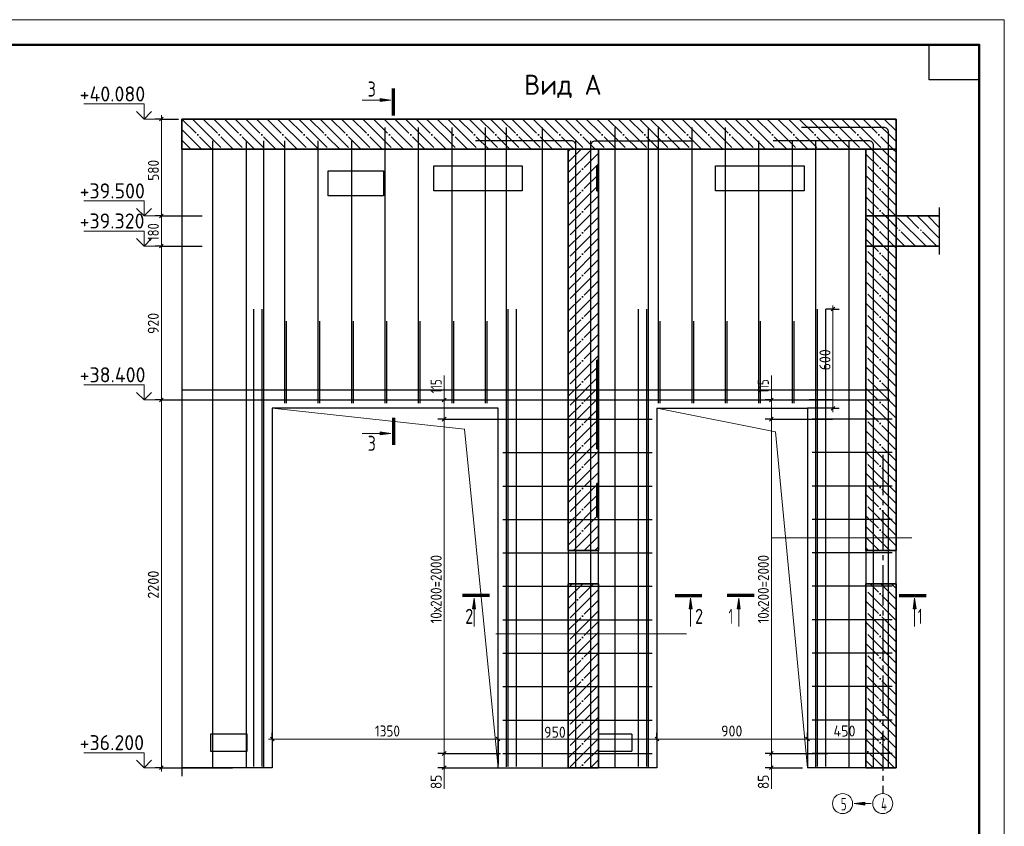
# Model space of a CAD drawing. Header units: millimetres. Extents: x -49773 to 2322955, y -3321 to 58485.
# Tile 511 of 580: x 1932637 to 1952262, y 40520 to 56601. Entities that reach past the tile are written whole.
import ezdxf

# ---------------------------------------------------------------- set-up
doc = ezdxf.new("R2010")
doc.units = ezdxf.units.MM
doc.linetypes.add('______11', pattern=[500, 400, -50, 0, -50])
doc.linetypes.add('______5', pattern=[1100, 800, -100, 100, -100])
for name, color, linetype, lineweight in [('Standard', 7, 'Continuous', 25), ('Арм.стержн. вертикальными 1', 22, 'Continuous', 35), ('Арм.стержн. вертикальными 3', 34, 'Continuous', 35), ('Арм.стержн. Доп. арматура', 180, 'Continuous', 35), ('Арм.стержн. Хомут', 240, 'Continuous', 35), ('Высотная отметки_ общее', 7, 'Continuous', 13), ('Размерная линия_ общее', 7, 'Continuous', 13), ('Стена_ общее', 7, 'Continuous', 35), ('Стена_ Сборный элемент', 7, 'Continuous', 35)]:
    doc.layers.add(name, color=color, linetype=linetype, lineweight=lineweight)
doc.layers.add('Осевая линия_ общее', color=7, linetype='______5', lineweight=13, true_color=0xa0a0a0)
doc.styles.add('ISOCPEUR', font='txt')

msp = doc.modelspace()

# ---------------------------------------------------------------- hatches: boundary and pattern name
at = {"layer": 'Standard', "linetype": 'Continuous', "lineweight": 13, "transparency": 33554687}
for points in [[(1939821.5, 55029), (1940031.5, 54999), (1939821.5, 54969)], [(1939821.5, 48382.9), (1940031.5, 48352.9), (1939821.5, 48322.9)], [(1941722.6, 44857.8), (1941692.6, 45067.8), (1941662.6, 44857.8)], [(1946037.8, 44857.8), (1946007.8, 45067.8), (1945977.8, 44857.8)], [(1946999.1, 44857.8), (1946969.1, 45067.8), (1946939.1, 44857.8)], [(1950504.4, 44857.8), (1950474.4, 45067.8), (1950444.4, 44857.8)]]:
    msp.add_hatch(color=7, dxfattribs=at).paths.add_polyline_path(points, flags=16)
at = {"layer": 'Осевая линия_ общее', "linetype": 'Continuous', "lineweight": 13, "transparency": 33554687}
msp.add_hatch(color=7, dxfattribs=at).paths.add_polyline_path([(1949481.9, 40942.2), (1949271.9, 40972.3), (1949481.9, 41002.2)])

# ---------------------------------------------------------------- linework, layer by layer
at = {"layer": 'Standard', "color": 7, "linetype": 'Continuous', "lineweight": 70, "transparency": 33554687}
for p, q in [((1940084.8, 54691.4), (1940084.8, 55227.4)), ((1940084.8, 48660.5), (1940084.8, 48124.5)), ((1942000.2, 45121.1), (1941464.2, 45121.1)), ((1945700.2, 45121.1), (1946236.2, 45121.1)), ((1947276.7, 45121.1), (1946740.7, 45121.1)), ((1950166.9, 45121.1), (1950702.9, 45121.1))]:
    msp.add_line(p, q, dxfattribs=at)
at = {"layer": 'Standard', "color": 7, "linetype": 'Continuous', "lineweight": 13, "transparency": 33554687}
for p, q in [((1940031.5, 54999), (1939466.2, 54999)), ((1939821.5, 54999), (1939806.5, 54999)), ((1939821.5, 54969), (1939821.5, 55029)), ((1939821.5, 55029), (1940031.5, 54999)), ((1940031.5, 54999), (1939821.5, 54969)), ((1940031.5, 54999), (1940031.5, 54999)), ((1940031.5, 54999), (1940031.5, 54999)), ((1940031.5, 54999), (1940031.5, 54999)), ((1940031.5, 48352.9), (1939466.2, 48352.9)), ((1939821.5, 48352.9), (1939806.5, 48352.9)), ((1939821.5, 48322.9), (1939821.5, 48382.9)), ((1939821.5, 48382.9), (1940031.5, 48352.9)), ((1940031.5, 48352.9), (1939821.5, 48322.9)), ((1940031.5, 48352.9), (1940031.5, 48352.9)), ((1940031.5, 48352.9), (1940031.5, 48352.9)), ((1940031.5, 48352.9), (1940031.5, 48352.9)), ((1941692.6, 45067.8), (1941662.6, 44857.8)), ((1941692.6, 45067.8), (1941692.6, 44502.5)), ((1941692.6, 45067.8), (1941692.6, 45067.8)), ((1941692.6, 45067.8), (1941692.6, 45067.8)), ((1941692.6, 45067.8), (1941692.6, 45067.8)), ((1941722.6, 44857.8), (1941692.6, 45067.8)), ((1946007.8, 45067.8), (1945977.8, 44857.8)), ((1946007.8, 45067.8), (1946007.8, 44502.5)), ((1946007.8, 45067.8), (1946007.8, 45067.8)), ((1946007.8, 45067.8), (1946007.8, 45067.8)), ((1946007.8, 45067.8), (1946007.8, 45067.8)), ((1946037.8, 44857.8), (1946007.8, 45067.8)), ((1946969.1, 45067.8), (1946939.1, 44857.8)), ((1946969.1, 45067.8), (1946969.1, 44502.5)), ((1946969.1, 45067.8), (1946969.1, 45067.8)), ((1946969.1, 45067.8), (1946969.1, 45067.8)), ((1946969.1, 45067.8), (1946969.1, 45067.8)), ((1946999.1, 44857.8), (1946969.1, 45067.8)), ((1950474.4, 45067.8), (1950444.4, 44857.8)), ((1950474.4, 45067.8), (1950474.4, 44502.5)), ((1950474.4, 45067.8), (1950474.4, 45067.8)), ((1950474.4, 45067.8), (1950474.4, 45067.8)), ((1950474.4, 45067.8), (1950474.4, 45067.8)), ((1950504.4, 44857.8), (1950474.4, 45067.8)), ((1941662.6, 44857.8), (1941722.6, 44857.8)), ((1941692.6, 44857.8), (1941692.6, 44842.8)), ((1945977.8, 44857.8), (1946037.8, 44857.8)), ((1946007.8, 44857.8), (1946007.8, 44842.8)), ((1946939.1, 44857.8), (1946999.1, 44857.8)), ((1946969.1, 44857.8), (1946969.1, 44842.8)), ((1950444.4, 44857.8), (1950504.4, 44857.8)), ((1950474.4, 44857.8), (1950474.4, 44842.8))]:
    msp.add_line(p, q, dxfattribs=at)
at = {"layer": 'Standard', "color": 253, "linetype": '______11', "lineweight": 35, "true_color": 0xababab, "transparency": 33554687}
for p, q in [((1935869.5, 54620.7), (1936469.5, 54020.7)), ((1936293.7, 54620.7), (1936893.7, 54020.7)), ((1936718, 54620.7), (1937318, 54020.7)), ((1937142.3, 54620.7), (1937742.3, 54020.7)), ((1937566.5, 54620.7), (1938166.5, 54020.7)), ((1937990.8, 54620.7), (1938590.8, 54020.7)), ((1938415.1, 54620.7), (1939015.1, 54020.7)), ((1938839.3, 54620.7), (1939439.3, 54020.7)), ((1939263.6, 54620.7), (1939863.6, 54020.7)), ((1939687.9, 54620.7), (1940287.9, 54020.7)), ((1940112.1, 54620.7), (1940712.1, 54020.7)), ((1940536.4, 54620.7), (1941136.4, 54020.7)), ((1940960.7, 54620.7), (1941560.7, 54020.7)), ((1941384.9, 54620.7), (1941984.9, 54020.7)), ((1941809.2, 54620.7), (1942409.2, 54020.7)), ((1942233.4, 54620.7), (1942833.5, 54020.7)), ((1942657.7, 54620.7), (1943257.7, 54020.7)), ((1943082, 54620.7), (1943682, 54020.7)), ((1943506.2, 54620.7), (1944106.2, 54020.7)), ((1943930.5, 54620.7), (1944530.5, 54020.7)), ((1944354.8, 54620.7), (1944954.8, 54020.7)), ((1944779, 54620.7), (1945379, 54020.7)), ((1945203.3, 54620.7), (1945803.3, 54020.7)), ((1945627.6, 54620.7), (1946227.6, 54020.7)), ((1946051.8, 54620.7), (1946651.8, 54020.7)), ((1946476.1, 54620.7), (1947076.1, 54020.7)), ((1946900.4, 54620.7), (1947500.4, 54020.7)), ((1947324.6, 54620.7), (1947924.6, 54020.7)), ((1947748.9, 54620.7), (1948348.9, 54020.7)), ((1948173.2, 54620.7), (1948773.2, 54020.7)), ((1948597.4, 54620.7), (1949197.4, 54020.7)), ((1949021.7, 54620.7), (1949621.7, 54020.7)), ((1949446, 54620.7), (1950046, 54020.7)), ((1949870.2, 54620.7), (1950105.2, 54385.7)), ((1935869.5, 54196.5), (1936045.2, 54020.7)), ((1943829.3, 54020.7), (1943571.9, 53763.4)), ((1950105.2, 53744.9), (1949829.4, 54020.7)), ((1944171.9, 53939.1), (1943571.9, 53339.1)), ((1950105.2, 53320.6), (1949505.2, 53920.6)), ((1944171.9, 53514.8), (1943571.9, 52914.8)), ((1950105.2, 52896.4), (1949505.2, 53496.4)), ((1944171.9, 53090.6), (1943571.9, 52490.6)), ((1950105.2, 52472.1), (1949505.2, 53072.1)), ((1944171.9, 52666.3), (1943571.9, 52066.3)), ((1950105.2, 52047.8), (1949505.2, 52647.8)), ((1944171.9, 52242), (1943571.9, 51642)), ((1950105.2, 51623.6), (1949505.2, 52223.6)), ((1944171.9, 51817.8), (1943571.9, 51217.8)), ((1950105.2, 51199.3), (1949505.2, 51799.3)), ((1944171.9, 51393.5), (1943571.9, 50793.5)), ((1950105.2, 50775.1), (1949505.2, 51375.1)), ((1944171.9, 50969.3), (1943571.9, 50369.3)), ((1950105.2, 50350.8), (1949505.2, 50950.8)), ((1944171.9, 50545), (1943571.9, 49945)), ((1950105.2, 49926.5), (1949505.2, 50526.5)), ((1944171.9, 50120.7), (1943571.9, 49520.7)), ((1950105.2, 49502.3), (1949505.2, 50102.3)), ((1944171.9, 49696.5), (1943571.9, 49096.5)), ((1950105.2, 49078), (1949505.2, 49678)), ((1944171.9, 49272.2), (1943571.9, 48672.2)), ((1950105.2, 48653.7), (1949505.2, 49253.7)), ((1944171.9, 48847.9), (1943571.9, 48247.9)), ((1950105.2, 48229.5), (1949505.2, 48829.5)), ((1944171.9, 48423.7), (1943571.9, 47823.7)), ((1950105.2, 47805.2), (1949505.2, 48405.2)), ((1944171.9, 47999.4), (1943571.9, 47399.4)), ((1950105.2, 47380.9), (1949505.2, 47980.9)), ((1944171.9, 47575.1), (1943571.9, 46975.1)), ((1950105.2, 46956.7), (1949505.2, 47556.7)), ((1944171.9, 47150.9), (1943571.9, 46550.9)), ((1950105.2, 46532.4), (1949505.2, 47132.4)), ((1944171.9, 46726.6), (1943571.9, 46126.6)), ((1950105.2, 46108.1), (1949505.2, 46708.1)), ((1944171.9, 46302.4), (1943890.3, 46020.7)), ((1949768.4, 46020.7), (1949505.2, 46283.9)), ((1944072.1, 45354.1), (1943571.9, 44853.8)), ((1943647.9, 45354.1), (1943571.9, 45278.1)), ((1950105.2, 44835.4), (1949586.5, 45354.1)), ((1950105.2, 45259.6), (1950010.8, 45354.1)), ((1944171.9, 45029.6), (1943571.9, 44429.6)), ((1950105.2, 44411.1), (1949505.2, 45011.1)), ((1944171.9, 44605.3), (1943571.9, 44005.3)), ((1950105.2, 43986.8), (1949505.2, 44586.8)), ((1944171.9, 44181), (1943571.9, 43581)), ((1950105.2, 43562.6), (1949505.2, 44162.6)), ((1944171.9, 43756.8), (1943571.9, 43156.8)), ((1950105.2, 43138.3), (1949505.2, 43738.3)), ((1944171.9, 43332.5), (1943571.9, 42732.5)), ((1950105.2, 42714), (1949505.2, 43314)), ((1944171.9, 42908.2), (1943571.9, 42308.2)), ((1950105.2, 42289.8), (1949505.2, 42889.8)), ((1944171.9, 42484), (1943571.9, 41884)), ((1950105.2, 41865.5), (1949505.2, 42465.5)), ((1944171.9, 42059.7), (1943799.6, 41687.4)), ((1949859.1, 41687.4), (1949505.2, 42041.2))]:
    msp.add_line(p, q, dxfattribs=at)
at = {"layer": 'Standard', "color": 7, "linetype": 'Continuous', "lineweight": 25, "transparency": 33554687}
for p, q in [((1935869.5, 54620.7), (1935869.5, 41520.7)), ((1950966.3, 52854.1), (1950966.3, 51920.7))]:
    msp.add_line(p, q, dxfattribs=at)
at = {"layer": 'Standard', "color": 7, "linetype": 'Continuous', "lineweight": 35, "transparency": 33554687}
for p, q in [((1950105.2, 54620.7), (1935869.5, 54620.7)), ((1935869.5, 54620.7), (1935869.5, 54020.7)), ((1950105.2, 54620.7), (1950105.2, 46020.7)), ((1943571.9, 54020.7), (1935869.5, 54020.7)), ((1943571.9, 54020.7), (1944171.9, 54020.7)), ((1943571.9, 46020.7), (1943571.9, 54020.7)), ((1944171.9, 54020.7), (1944171.9, 46020.7)), ((1944171.9, 54020.7), (1949505.2, 54020.7)), ((1949505.2, 54020.7), (1950105.2, 54020.7)), ((1949505.2, 46020.7), (1949505.2, 54020.7)), ((1944141.9, 53687.4), (1944175.2, 53687.4)), ((1944141.9, 53187.4), (1944141.9, 53687.4)), ((1944175.2, 53687.4), (1944175.2, 53187.4)), ((1944175.2, 53187.4), (1944141.9, 53187.4)), ((1949505.2, 52087.4), (1949505.2, 52687.4)), ((1949505.2, 52687.4), (1950966.3, 52687.4)), ((1950966.3, 52087.4), (1949505.2, 52087.4)), ((1944141.9, 49810.5), (1944175.2, 49810.5)), ((1944141.9, 48043.8), (1944141.9, 49810.5)), ((1944175.2, 49810.5), (1944175.2, 48043.8)), ((1944175.2, 48043.8), (1944141.9, 48043.8)), ((1944138.6, 47354.1), (1944171.9, 47354.1)), ((1944138.6, 46687.4), (1944138.6, 47354.1)), ((1944171.9, 47354.1), (1944171.9, 46687.4)), ((1944171.9, 46687.4), (1944138.6, 46687.4)), ((1944171.9, 46020.7), (1943571.9, 46020.7)), ((1950105.2, 46020.7), (1949505.2, 46020.7)), ((1943571.9, 45354.1), (1944171.9, 45354.1)), ((1943571.9, 41687.4), (1943571.9, 45354.1)), ((1944171.9, 45354.1), (1944171.9, 41687.4)), ((1949505.2, 41687.4), (1949505.2, 45354.1)), ((1949505.2, 45354.1), (1950105.2, 45354.1)), ((1950105.2, 45354.1), (1950105.2, 41687.4)), ((1944171.9, 41687.4), (1943571.9, 41687.4)), ((1950105.2, 41687.4), (1949505.2, 41687.4))]:
    msp.add_line(p, q, dxfattribs=at)
at = {"layer": 'Standard', "color": 253, "linetype": '______5', "lineweight": 35, "true_color": 0xababab, "transparency": 33554687}
for p, q in [((1936081.6, 54620.7), (1936681.6, 54020.7)), ((1936505.9, 54620.7), (1937105.9, 54020.7)), ((1936930.1, 54620.7), (1937530.1, 54020.7)), ((1937354.4, 54620.7), (1937954.4, 54020.7)), ((1937778.7, 54620.7), (1938378.7, 54020.7)), ((1938202.9, 54620.7), (1938802.9, 54020.7)), ((1938627.2, 54620.7), (1939227.2, 54020.7)), ((1939051.5, 54620.7), (1939651.5, 54020.7)), ((1939475.7, 54620.7), (1940075.7, 54020.7)), ((1939900, 54620.7), (1940500, 54020.7)), ((1940324.3, 54620.7), (1940924.3, 54020.7)), ((1940748.5, 54620.7), (1941348.5, 54020.7)), ((1941172.8, 54620.7), (1941772.8, 54020.7)), ((1941597, 54620.7), (1942197, 54020.7)), ((1942021.3, 54620.7), (1942621.3, 54020.7)), ((1942445.6, 54620.7), (1943045.6, 54020.7)), ((1942869.8, 54620.7), (1943469.8, 54020.7)), ((1943294.1, 54620.7), (1943894.1, 54020.7)), ((1943718.4, 54620.7), (1944318.4, 54020.7)), ((1944142.6, 54620.7), (1944742.6, 54020.7)), ((1944566.9, 54620.7), (1945166.9, 54020.7)), ((1944991.2, 54620.7), (1945591.2, 54020.7)), ((1945415.4, 54620.7), (1946015.4, 54020.7)), ((1945839.7, 54620.7), (1946439.7, 54020.7)), ((1946264, 54620.7), (1946864, 54020.7)), ((1946688.2, 54620.7), (1947288.2, 54020.7)), ((1947112.5, 54620.7), (1947712.5, 54020.7)), ((1947536.8, 54620.7), (1948136.8, 54020.7)), ((1947961, 54620.7), (1948561, 54020.7)), ((1948385.3, 54620.7), (1948985.3, 54020.7)), ((1948809.5, 54620.7), (1949409.5, 54020.7)), ((1949233.8, 54620.7), (1949833.8, 54020.7)), ((1949658.1, 54620.7), (1950105.2, 54173.6)), ((1950082.3, 54620.7), (1950105.2, 54597.8)), ((1935869.5, 54408.6), (1936257.3, 54020.7)), ((1944041.4, 54020.7), (1943571.9, 53551.2)), ((1943617.1, 54020.7), (1943571.9, 53975.5)), ((1950105.2, 53532.8), (1949617.3, 54020.7)), ((1950105.2, 53957), (1950041.5, 54020.7)), ((1944171.9, 53727), (1943571.9, 53127)), ((1950105.2, 53108.5), (1949505.2, 53708.5)), ((1944171.9, 53302.7), (1943571.9, 52702.7)), ((1950105.2, 52684.2), (1949505.2, 53284.2)), ((1944171.9, 52878.5), (1943571.9, 52278.5)), ((1950105.2, 52260), (1949505.2, 52860)), ((1944171.9, 52454.2), (1943571.9, 51854.2)), ((1950105.2, 51835.7), (1949505.2, 52435.7)), ((1944171.9, 52029.9), (1943571.9, 51429.9)), ((1950105.2, 51411.4), (1949505.2, 52011.4)), ((1944171.9, 51605.7), (1943571.9, 51005.7)), ((1950105.2, 50987.2), (1949505.2, 51587.2)), ((1944171.9, 51181.4), (1943571.9, 50581.4)), ((1950105.2, 50562.9), (1949505.2, 51162.9)), ((1944171.9, 50757.1), (1943571.9, 50157.1)), ((1950105.2, 50138.7), (1949505.2, 50738.6)), ((1944171.9, 50332.9), (1943571.9, 49732.9)), ((1950105.2, 49714.4), (1949505.2, 50314.4)), ((1944171.9, 49908.6), (1943571.9, 49308.6)), ((1950105.2, 49290.1), (1949505.2, 49890.1)), ((1944171.9, 49484.3), (1943571.9, 48884.3)), ((1950105.2, 48865.9), (1949505.2, 49465.9)), ((1944171.9, 49060.1), (1943571.9, 48460.1)), ((1950105.2, 48441.6), (1949505.2, 49041.6)), ((1944171.9, 48635.8), (1943571.9, 48035.8)), ((1950105.2, 48017.3), (1949505.2, 48617.3)), ((1944171.9, 48211.5), (1943571.9, 47611.5)), ((1950105.2, 47593.1), (1949505.2, 48193.1)), ((1944171.9, 47787.3), (1943571.9, 47187.3)), ((1950105.2, 47168.8), (1949505.2, 47768.8)), ((1944171.9, 47363), (1943571.9, 46763)), ((1950105.2, 46744.5), (1949505.2, 47344.5)), ((1944171.9, 46938.8), (1943571.9, 46338.7)), ((1950105.2, 46320.3), (1949505.2, 46920.3)), ((1944171.9, 46514.5), (1943678.2, 46020.7)), ((1949980.5, 46020.7), (1949505.2, 46496)), ((1944171.9, 46090.2), (1944102.4, 46020.7)), ((1949556.2, 46020.7), (1949505.2, 46071.7)), ((1943860, 45354.1), (1943571.9, 45066)), ((1950105.2, 45047.5), (1949798.6, 45354.1)), ((1944171.9, 45241.7), (1943571.9, 44641.7)), ((1950105.2, 44623.2), (1949505.2, 45223.2)), ((1944171.9, 44817.4), (1943571.9, 44217.4)), ((1950105.2, 44199), (1949505.2, 44799)), ((1944171.9, 44393.2), (1943571.9, 43793.2)), ((1950105.2, 43774.7), (1949505.2, 44374.7)), ((1944171.9, 43968.9), (1943571.9, 43368.9)), ((1950105.2, 43350.4), (1949505.2, 43950.4)), ((1944171.9, 43544.6), (1943571.9, 42944.6)), ((1950105.2, 42926.2), (1949505.2, 43526.2)), ((1944171.9, 43120.4), (1943571.9, 42520.4)), ((1950105.2, 42501.9), (1949505.2, 43101.9)), ((1944171.9, 42696.1), (1943571.9, 42096.1)), ((1950105.2, 42077.6), (1949505.2, 42677.6)), ((1944171.9, 42271.8), (1943587.5, 41687.4)), ((1950071.2, 41687.4), (1949505.2, 42253.4)), ((1944171.9, 41847.6), (1944011.7, 41687.4)), ((1949646.9, 41687.4), (1949505.2, 41829.1))]:
    msp.add_line(p, q, dxfattribs=at)
at = {"layer": 'Standard', "color": 253, "linetype": '______5', "lineweight": 13, "true_color": 0xababab, "transparency": 33554687}
for p, q in [((1944175.2, 53523.1), (1944141.9, 53556.4)), ((1950277.8, 52087.4), (1949677.8, 52687.4)), ((1950702.1, 52087.4), (1950102.1, 52687.4)), ((1950966.3, 52247.4), (1950526.3, 52687.4)), ((1950966.3, 52671.7), (1950950.6, 52687.4)), ((1949853.5, 52087.4), (1949505.2, 52435.7)), ((1944175.2, 49704.7), (1944141.9, 49738)), ((1944175.2, 49280.4), (1944141.9, 49313.8)), ((1944175.2, 48856.2), (1944141.9, 48889.5)), ((1944175.2, 48431.9), (1944141.9, 48465.2)), ((1944171.9, 47162.4), (1944138.6, 47195.8)), ((1944171.9, 46738.2), (1944138.6, 46771.5))]:
    msp.add_line(p, q, dxfattribs=at)
at = {"layer": 'Standard', "color": 253, "linetype": '______11', "lineweight": 13, "true_color": 0xababab, "transparency": 33554687}
for p, q in [((1944175.2, 53310.9), (1944141.9, 53344.3)), ((1950065.7, 52087.4), (1949505.2, 52647.8)), ((1950489.9, 52087.4), (1949889.9, 52687.4)), ((1950914.2, 52087.4), (1950314.2, 52687.4)), ((1950966.3, 52459.5), (1950738.5, 52687.4)), ((1949641.4, 52087.4), (1949505.2, 52223.6)), ((1944175.2, 49492.6), (1944141.9, 49525.9)), ((1944175.2, 49068.3), (1944141.9, 49101.6)), ((1944175.2, 48644), (1944141.9, 48677.4)), ((1944175.2, 48219.8), (1944141.9, 48253.1)), ((1944171.9, 46950.3), (1944138.6, 46983.6))]:
    msp.add_line(p, q, dxfattribs=at)
at = {"layer": 'Standard', "color": 52, "linetype": 'Continuous', "lineweight": 13, "transparency": 33554687}
for p, q in [((1950416.3, 46268.4), (1947616.3, 46268.4)), ((1945929.2, 44354.1), (1942129.2, 44354.1))]:
    msp.add_line(p, q, dxfattribs=at)
at = {"layer": 'Standard', "color": 7, "linetype": 'Continuous', "lineweight": 13, "transparency": 33554687}
msp.add_lwpolyline([(1910262.3, -2799.3), (1952262.3, -2799.3), (1952262.3, 56600.7), (1910262.3, 56600.7), (1910262.3, -2799.3)], close=True, dxfattribs=at)
at = {"layer": 'Standard', "color": 7, "linetype": 'Continuous', "lineweight": 50, "transparency": 33554687}
msp.add_lwpolyline([(1912262.3, 56100.7), (1951762.3, 56100.7), (1951762.3, -2299.3), (1912262.3, -2299.3), (1912262.3, 56100.7)], close=True, dxfattribs=at)
at = {"layer": 'Standard', "color": 7, "linetype": 'Continuous', "lineweight": 25, "transparency": 33554687}
msp.add_lwpolyline([(1951762.3, 56100.7), (1951762.3, 55400.7), (1950762.3, 55400.7), (1950762.3, 56100.7), (1951762.3, 56100.7)], close=True, dxfattribs=at)
at = {"layer": 'Standard', "color": 7, "linetype": 'Continuous', "lineweight": 13, "transparency": 33554687}
for points in [[(1942171.9, 41687.4), (1941503.5, 48440), (1937671.9, 48854.1)], [(1948338.6, 41687.4), (1947702.2, 48384.4), (1945338.6, 48854.1)]]:
    msp.add_lwpolyline(points, dxfattribs=at)
at = {"layer": 'Арм.стержн. вертикальными 1', "color": 4, "linetype": 'Continuous', "lineweight": 25, "transparency": 33554687}
for p, q in [((1939921.9, 48954.1), (1939921.9, 54454.1)), ((1940588.6, 48954.1), (1940588.6, 54454.1)), ((1941255.2, 48954.1), (1941255.2, 54454.1)), ((1941921.9, 48954.1), (1941921.9, 54454.1)), ((1942338.6, 41704.1), (1942338.6, 54454.1)), ((1943055.2, 41704.1), (1943055.2, 54454.1)), ((1944505.2, 41704.1), (1944505.2, 54454.1)), ((1945171.9, 41704.1), (1945171.9, 54454.1)), ((1945371.9, 48954.1), (1945371.9, 54454.1)), ((1946038.6, 48954.1), (1946038.6, 54454.1)), ((1946705.2, 48954.1), (1946705.2, 54454.1)), ((1936488.6, 41704.1), (1936488.6, 54187.4)), ((1936488.6, 41704.1), (1936488.6, 54187.4)), ((1937155.2, 41704.1), (1937155.2, 54187.4)), ((1937155.2, 41704.1), (1937155.2, 54187.4)), ((1937505.2, 41704.1), (1937505.2, 54187.4)), ((1937505.2, 41704.1), (1937505.2, 54187.4)), ((1937921.9, 48954.1), (1937921.9, 54187.4)), ((1937921.9, 48954.1), (1937921.9, 54187.4)), ((1938588.6, 48954.1), (1938588.6, 54187.4)), ((1938588.6, 48954.1), (1938588.6, 54187.4)), ((1939255.2, 48954.1), (1939255.2, 54187.4)), ((1939255.2, 48954.1), (1939255.2, 54187.4)), ((1939921.9, 48954.1), (1939921.9, 54187.4)), ((1940588.6, 48954.1), (1940588.6, 54187.4)), ((1941255.2, 48954.1), (1941255.2, 54187.4)), ((1941921.9, 48954.1), (1941921.9, 54187.4)), ((1942338.6, 41704.1), (1942338.6, 54187.4)), ((1943055.2, 41704.1), (1943055.2, 54187.4)), ((1943721.9, 41704.1), (1943721.9, 54187.4)), ((1943721.9, 41704.1), (1943721.9, 54187.4)), ((1944020.3, 41704.1), (1944020.3, 54187.4)), ((1944020.3, 41704.1), (1944020.3, 54187.4)), ((1944505.2, 41704.1), (1944505.2, 54187.4)), ((1945171.9, 41704.1), (1945171.9, 54187.4)), ((1945371.9, 48954.1), (1945371.9, 54187.4)), ((1946038.6, 48954.1), (1946038.6, 54187.4)), ((1946705.2, 48954.1), (1946705.2, 54187.4)), ((1947371.9, 48954.1), (1947371.9, 54187.4)), ((1947371.9, 48954.1), (1947371.9, 54187.4)), ((1948038.6, 48954.1), (1948038.6, 54187.4)), ((1948038.6, 48954.1), (1948038.6, 54187.4)), ((1948505.2, 41704.1), (1948505.2, 54187.4)), ((1948505.2, 41704.1), (1948505.2, 54187.4)), ((1949171.9, 41704.1), (1949171.9, 54187.4)), ((1949171.9, 41704.1), (1949171.9, 54187.4)), ((1949955.3, 41704.1), (1949955.3, 54187.4)), ((1949656.9, 41704.1), (1949656.9, 54091.8))]:
    msp.add_line(p, q, dxfattribs=at)
for points in [[(1949955.3, 41704.1), (1949955.3, 54358.4), (1949952.9, 54376.1), (1949946.9, 54394.3), (1949937.5, 54411.1), (1949926, 54424.8), (1949912.3, 54436.2), (1949895.6, 54445.6), (1949877.4, 54451.6), (1949859.7, 54454.1), (1948222, 54454.1)], [(1949955.3, 41704.1), (1949955.3, 54358.4), (1949952.9, 54376.1), (1949946.9, 54394.3), (1949937.5, 54411.1), (1949926, 54424.8), (1949912.3, 54436.2), (1949895.6, 54445.6), (1949877.4, 54451.6), (1949859.7, 54454.1), (1948222, 54454.1)], [(1943723.6, 41704.1), (1943723.6, 54091.8), (1943721.1, 54109.5), (1943715.1, 54127.7), (1943705.8, 54144.4), (1943694.3, 54158.1), (1943680.6, 54169.6), (1943663.9, 54178.9), (1943645.7, 54184.9), (1943628, 54187.4), (1941723.6, 54187.4)], [(1944020.2, 41704.1), (1944020.2, 54091.8), (1944022.7, 54109.5), (1944028.7, 54127.7), (1944038, 54144.4), (1944049.5, 54158.1), (1944063.2, 54169.6), (1944079.9, 54178.9), (1944098.1, 54184.9), (1944115.8, 54187.4), (1946020.2, 54187.4)], [(1949656.9, 41704.1), (1949656.9, 54091.8), (1949654.4, 54109.5), (1949648.4, 54127.7), (1949639.1, 54144.4), (1949627.6, 54158.1), (1949613.9, 54169.6), (1949597.2, 54178.9), (1949578.9, 54184.9), (1949561.2, 54187.4), (1947656.9, 54187.4)], [(1949656.9, 41704.1), (1949656.9, 54091.8), (1949654.4, 54109.5), (1949648.4, 54127.7), (1949639.1, 54144.4), (1949627.6, 54158.1), (1949613.9, 54169.6), (1949597.2, 54178.9), (1949578.9, 54184.9), (1949561.2, 54187.4), (1947656.9, 54187.4)]]:
    msp.add_lwpolyline(points, dxfattribs=at)
at = {"layer": 'Арм.стержн. вертикальными 3', "color": 4, "linetype": 'Continuous', "lineweight": 25, "transparency": 33554687}
for p, q in [((1937955.2, 48954.1), (1937955.2, 50587.4)), ((1938621.9, 48954.1), (1938621.9, 50587.4)), ((1939288.6, 48954.1), (1939288.6, 50587.4)), ((1939955.2, 48954.1), (1939955.2, 50587.4)), ((1940621.9, 48954.1), (1940621.9, 50587.4)), ((1941288.6, 48954.1), (1941288.6, 50587.4)), ((1941955.2, 48954.1), (1941955.2, 50587.4)), ((1945405.2, 48954.1), (1945405.2, 50587.4)), ((1946071.9, 48954.1), (1946071.9, 50587.4)), ((1946738.6, 48954.1), (1946738.6, 50587.4)), ((1947405.2, 48954.1), (1947405.2, 50587.4)), ((1948071.9, 48954.1), (1948071.9, 50587.4))]:
    msp.add_line(p, q, dxfattribs=at)
at = {"layer": 'Арм.стержн. Доп. арматура', "color": 211, "linetype": 'Continuous', "lineweight": 25, "true_color": 0xff54ff, "transparency": 33554687}
for p, q in [((1937305.2, 41710.7), (1937305.2, 50830.7)), ((1937305.2, 41710.7), (1937305.2, 50830.7)), ((1937471.9, 41710.7), (1937471.9, 50830.7)), ((1937471.9, 41710.7), (1937471.9, 50830.7)), ((1942371.9, 41710.7), (1942371.9, 50830.7)), ((1942371.9, 41710.7), (1942371.9, 50830.7)), ((1942538.6, 41710.7), (1942538.6, 50830.7)), ((1942538.6, 41710.7), (1942538.6, 50830.7)), ((1944971.9, 41710.7), (1944971.9, 50830.7)), ((1944971.9, 41710.7), (1944971.9, 50830.7)), ((1945138.6, 41710.7), (1945138.6, 50830.7)), ((1945138.6, 41710.7), (1945138.6, 50830.7)), ((1948538.6, 41710.7), (1948538.6, 50830.7)), ((1948538.6, 41710.7), (1948538.6, 50830.7)), ((1948705.2, 41710.7), (1948705.2, 50830.7)), ((1948705.2, 41710.7), (1948705.2, 50830.7)), ((1935869.5, 49220.7), (1949981.9, 49220.7)), ((1935869.5, 49220.7), (1949981.9, 49220.7)), ((1935869.5, 49020.7), (1949981.9, 49020.7)), ((1935869.5, 49020.7), (1949981.9, 49020.7))]:
    msp.add_line(p, q, dxfattribs=at)
at = {"layer": 'Арм.стержн. Хомут', "color": 40, "linetype": 'Continuous', "lineweight": 25, "transparency": 33554687}
for p, q in [((1942268.6, 48637.4), (1945241.9, 48637.4)), ((1950025.3, 48637.4), (1948435.2, 48637.4)), ((1942268.6, 47970.7), (1945241.9, 47970.7)), ((1950025.3, 47970.7), (1948435.2, 47970.7)), ((1942268.6, 47304.1), (1945241.9, 47304.1)), ((1950025.3, 47304.1), (1948435.2, 47304.1)), ((1942268.6, 46637.4), (1945241.9, 46637.4)), ((1950025.3, 46637.4), (1948435.2, 46637.4)), ((1942268.6, 45970.7), (1945241.9, 45970.7)), ((1950025.3, 45970.7), (1948435.2, 45970.7)), ((1942268.6, 45304.1), (1945241.9, 45304.1)), ((1950025.3, 45304.1), (1948435.2, 45304.1)), ((1942268.6, 44637.4), (1945241.9, 44637.4)), ((1950025.3, 44637.4), (1948435.2, 44637.4)), ((1942268.6, 43970.7), (1945241.9, 43970.7)), ((1950025.3, 43970.7), (1948435.2, 43970.7)), ((1942268.6, 43304.1), (1945241.9, 43304.1)), ((1950025.3, 43304.1), (1948435.2, 43304.1)), ((1942268.6, 42637.4), (1945241.9, 42637.4)), ((1950025.3, 42637.4), (1948435.2, 42637.4)), ((1942268.6, 41970.7), (1945241.9, 41970.7)), ((1950025.3, 41970.7), (1948435.2, 41970.7))]:
    msp.add_line(p, q, dxfattribs=at)
at = {"layer": 'Высотная отметки_ общее', "color": 7, "linetype": 'Continuous', "lineweight": 13, "transparency": 33554687}
for p, q in [((1933915.1, 54920.7), (1935115.1, 54920.7)), ((1935115.1, 54620.7), (1934965.1, 54770.7)), ((1935115.1, 54620.7), (1935115.1, 54920.7)), ((1935115.1, 54620.7), (1935265.1, 54770.7)), ((1935115.1, 54620.7), (1935115.1, 54620.7)), ((1935115.1, 54620.7), (1935115.1, 54620.7)), ((1935115.1, 54620.7), (1935335.6, 54620.7)), ((1935115.1, 54620.7), (1935115.1, 54620.7)), ((1935115.1, 54620.7), (1935115.1, 54620.7)), ((1933915.1, 52987.4), (1935115.1, 52987.4)), ((1935115.1, 52687.4), (1934965.1, 52837.4)), ((1935115.1, 52687.4), (1935115.1, 52987.4)), ((1935115.1, 52687.4), (1935265.1, 52837.4)), ((1935115.1, 52687.4), (1935115.1, 52687.4)), ((1935115.1, 52687.4), (1935115.1, 52687.4)), ((1935115.1, 52687.4), (1935335.6, 52687.4)), ((1935115.1, 52687.4), (1935115.1, 52687.4)), ((1935115.1, 52687.4), (1935115.1, 52687.4)), ((1933915.1, 52387.4), (1935115.1, 52387.4)), ((1935115.1, 52087.4), (1934965.1, 52237.4)), ((1935115.1, 52087.4), (1935115.1, 52387.4)), ((1935115.1, 52087.4), (1935265.1, 52237.4)), ((1935115.1, 52087.4), (1935115.1, 52087.4)), ((1935115.1, 52087.4), (1935115.1, 52087.4)), ((1935115.1, 52087.4), (1935335.6, 52087.4)), ((1935115.1, 52087.4), (1935115.1, 52087.4)), ((1935115.1, 52087.4), (1935115.1, 52087.4)), ((1933915.1, 49320.7), (1935115.1, 49320.7)), ((1935115.1, 49020.7), (1935115.1, 49320.7)), ((1935115.1, 49020.7), (1934965.1, 49170.7)), ((1935115.1, 49020.7), (1935265.1, 49170.7)), ((1935115.1, 49020.7), (1935115.1, 49020.7)), ((1935115.1, 49020.7), (1935115.1, 49020.7)), ((1935115.1, 49020.7), (1935335.6, 49020.7)), ((1935115.1, 49020.7), (1935115.1, 49020.7)), ((1935115.1, 49020.7), (1935115.1, 49020.7)), ((1933915.1, 41987.4), (1935115.1, 41987.4)), ((1935115.1, 41687.4), (1934965.1, 41837.4)), ((1935115.1, 41687.4), (1935115.1, 41987.4)), ((1935115.1, 41687.4), (1935265.1, 41837.4)), ((1935115.1, 41687.4), (1935115.1, 41687.4)), ((1935115.1, 41687.4), (1935115.1, 41687.4)), ((1935115.1, 41687.4), (1935335.6, 41687.4)), ((1935115.1, 41687.4), (1935115.1, 41687.4)), ((1935115.1, 41687.4), (1935115.1, 41687.4))]:
    msp.add_line(p, q, dxfattribs=at)
at = {"layer": 'Осевая линия_ общее', "color": 253, "linetype": '______5', "lineweight": -3, "true_color": 0xa0a0a0, "transparency": 33554687}
msp.add_line((1949838.6, 47923.9), (1949838.6, 41172.3), dxfattribs=at)
at = {"layer": 'Осевая линия_ общее', "color": 7, "linetype": 'Continuous', "lineweight": 13, "transparency": 33554687}
for p, q in [((1949271.9, 40972.3), (1949481.9, 41002.2)), ((1949605.2, 40972.3), (1949271.9, 40972.3)), ((1949271.9, 40972.3), (1949271.9, 40972.3)), ((1949271.9, 40972.3), (1949271.9, 40972.3)), ((1949271.9, 40972.3), (1949271.9, 40972.3)), ((1949481.9, 40942.2), (1949271.9, 40972.3)), ((1949481.9, 41002.2), (1949481.9, 40942.2)), ((1949481.9, 40972.3), (1949496.9, 40972.3))]:
    msp.add_line(p, q, dxfattribs=at)
for centre in [(1949038.6, 40972.3), (1949838.6, 40972.3)]:
    msp.add_circle(centre, 200, dxfattribs=at)
at = {"layer": 'Размерная линия_ общее', "color": 253, "linetype": 'Continuous', "lineweight": -3, "true_color": 0xa0a0a0, "transparency": 33554687}
for p, q in [((1935460, 54620.7), (1935335, 54620.7)), ((1935460, 54620.7), (1935585, 54620.7)), ((1935460, 54620.7), (1935802.8, 54620.7)), ((1935460, 52687.4), (1935335, 52687.4)), ((1935460, 52687.4), (1935585, 52687.4)), ((1935460, 52087.4), (1935335, 52087.4)), ((1935460, 52087.4), (1935585, 52087.4)), ((1948847.5, 50830.7), (1948705.2, 50830.7)), ((1948847.5, 50830.7), (1948722.5, 50830.7)), ((1948847.5, 50830.7), (1948972.5, 50830.7)), ((1935460, 49020.7), (1935335, 49020.7)), ((1935460, 49020.7), (1935585, 49020.7)), ((1942152.9, 49020.7), (1942277.9, 49020.7)), ((1947619.5, 49020.7), (1947494.5, 49020.7)), ((1947619.5, 49020.7), (1947744.5, 49020.7)), ((1948854.1, 49020.7), (1948371.9, 49020.7)), ((1948847.5, 48854.1), (1948338.6, 48854.1)), ((1948847.5, 48854.1), (1948972.5, 48854.1)), ((1941097.6, 48637.4), (1940972.6, 48637.4)), ((1941097.6, 48637.4), (1941222.6, 48637.4)), ((1947619.5, 48637.4), (1947494.5, 48637.4)), ((1947619.5, 48637.4), (1947744.5, 48637.4)), ((1937671.9, 42259.4), (1937671.9, 42384.4)), ((1937671.9, 42259.4), (1937671.9, 42134.4)), ((1937671.9, 42259.4), (1937671.9, 41754.1)), ((1942171.9, 42259.4), (1942171.9, 42384.4)), ((1942171.9, 42259.4), (1942171.9, 42134.4)), ((1942171.9, 42259.4), (1942171.9, 41754.1)), ((1945338.6, 42259.4), (1945338.6, 42384.4)), ((1945338.6, 42259.4), (1945338.6, 42134.4)), ((1945338.6, 42259.4), (1945338.6, 41754.1)), ((1948338.6, 42259.4), (1948338.6, 42384.4)), ((1948338.6, 42259.4), (1948338.6, 42134.4)), ((1948338.6, 42259.4), (1948338.6, 41754.1)), ((1949838.6, 42259.4), (1949838.6, 42384.4)), ((1949838.6, 42259.4), (1949838.6, 42134.4)), ((1949838.6, 42259.4), (1949838.6, 41754.1)), ((1941097.6, 41970.7), (1940972.6, 41970.7)), ((1941097.6, 41970.7), (1941222.6, 41970.7)), ((1947619.5, 41970.7), (1947494.5, 41970.7)), ((1947619.5, 41970.7), (1947744.5, 41970.7)), ((1935460, 41687.4), (1935335, 41687.4)), ((1935460, 41687.4), (1935585, 41687.4)), ((1935460, 41687.4), (1936879.5, 41687.4)), ((1941097.6, 41687.4), (1940972.6, 41687.4)), ((1941097.6, 41687.4), (1941222.6, 41687.4)), ((1947619.5, 41687.4), (1947494.5, 41687.4)), ((1947619.5, 41687.4), (1947744.5, 41687.4))]:
    msp.add_line(p, q, dxfattribs=at)
at = {"layer": 'Размерная линия_ общее', "color": 7, "linetype": 'Continuous', "lineweight": 25, "transparency": 33554687}
for p, q in [((1935422.5, 54583.2), (1935497.5, 54658.2)), ((1935422.5, 52649.9), (1935497.5, 52724.9)), ((1935422.5, 52049.9), (1935497.5, 52124.9)), ((1948810, 50793.2), (1948885, 50868.2)), ((1935422.5, 48983.2), (1935497.5, 49058.2)), ((1941060.1, 48983.2), (1941135.1, 49058.2)), ((1947582, 48983.2), (1947657, 49058.2)), ((1948810, 48816.6), (1948885, 48891.6)), ((1941060.1, 48599.9), (1941135.1, 48674.9)), ((1947582, 48599.9), (1947657, 48674.9)), ((1937709.4, 42221.9), (1937634.4, 42296.9)), ((1942209.4, 42221.9), (1942134.4, 42296.9)), ((1945376.1, 42221.9), (1945301.1, 42296.9)), ((1948376.1, 42221.9), (1948301.1, 42296.9)), ((1949876.1, 42221.9), (1949801.1, 42296.9)), ((1941060.1, 41933.2), (1941135.1, 42008.2)), ((1947582, 41933.2), (1947657, 42008.2)), ((1935422.5, 41649.9), (1935497.5, 41724.9)), ((1941060.1, 41649.9), (1941135.1, 41724.9)), ((1947582, 41649.9), (1947657, 41724.9))]:
    msp.add_line(p, q, dxfattribs=at)
at = {"layer": 'Размерная линия_ общее', "color": 7, "linetype": 'Continuous', "lineweight": 13, "transparency": 33554687}
for p, q in [((1935460, 54620.7), (1935460, 54695.7)), ((1935460, 52687.4), (1935460, 54620.7)), ((1935460, 52087.4), (1935460, 52687.4)), ((1935460, 49020.7), (1935460, 52087.4)), ((1948847.5, 50830.7), (1948847.5, 50905.7)), ((1941098, 49152.6), (1941098, 49504.6)), ((1947620, 49152.6), (1947620, 49504.6)), ((1941097.6, 48829.1), (1941098, 49152.6)), ((1947619.5, 48829.1), (1947620, 49152.6)), ((1947619.5, 49020.7), (1947619.5, 49095.7)), ((1941097.6, 48637.4), (1941097.6, 49020.7)), ((1947619.5, 48637.4), (1947619.5, 49020.7)), ((1948847.5, 48854.1), (1948847.5, 48779.1)), ((1941097.6, 41970.7), (1941097.6, 48637.4)), ((1947619.5, 41970.7), (1947619.5, 48637.4)), ((1937671.9, 42259.4), (1937596.9, 42259.4)), ((1942338.6, 42259.4), (1937671.9, 42259.4)), ((1945338.6, 42259.4), (1942171.9, 42259.4)), ((1948338.6, 42259.4), (1945338.6, 42259.4)), ((1949838.6, 42259.4), (1948338.6, 42259.4)), ((1949838.6, 42259.4), (1949913.6, 42259.4)), ((1941097.6, 41687.4), (1941097.6, 41970.7)), ((1941097.6, 41829.1), (1941097.7, 41549.7)), ((1947619.5, 41687.4), (1947619.5, 41970.7)), ((1947619.5, 41829.1), (1947619.7, 41549.7)), ((1935460, 41687.4), (1935460, 41612.4)), ((1941097.6, 41687.4), (1941097.6, 41612.4)), ((1947619.5, 41687.4), (1947619.5, 41612.4)), ((1941097.7, 41549.7), (1941097.7, 41263.7)), ((1947619.7, 41549.7), (1947619.7, 41263.7))]:
    msp.add_line(p, q, dxfattribs=at)
at = {"layer": 'Размерная линия_ общее', "color": 253, "linetype": 'Continuous', "lineweight": -3, "true_color": 0xa0a0a0, "transparency": 33554687}
for points in [[(1935460, 52687.4), (1935477, 52687.4), (1935477, 52687.4), (1936272.6, 52687.4)], [(1935460, 52087.4), (1935477, 52087.4), (1935477, 52087.4), (1935477, 52087.4), (1935477, 52087.4), (1936272.6, 52087.4)], [(1935460, 49020.7), (1935477, 49020.7), (1935477, 49020.7), (1935477, 49020.7), (1935477, 49020.7), (1935477, 49020.7), (1935477, 49020.7), (1938771.9, 49020.7)], [(1942152.9, 49020.7), (1942170.3, 49020.7), (1942170.3, 49020.7), (1942771.9, 49020.7)], [(1947619.5, 49020.7), (1947637, 49020.7), (1947637, 49020.7), (1948238.6, 49020.7)], [(1941097.6, 48637.4), (1941115, 48637.4), (1941115, 48637.4), (1942317.4, 48637.4)], [(1947619.5, 48637.4), (1947637, 48637.4), (1947637, 48637.4), (1948839.4, 48637.4)], [(1941097.6, 41970.7), (1941114.7, 41970.7), (1941114.7, 41970.7), (1941114.8, 41970.7), (1941114.8, 41970.7), (1942223.4, 41970.7)], [(1947619.5, 41970.7), (1947636.7, 41970.7), (1947636.7, 41970.7), (1947636.8, 41970.7), (1947636.8, 41970.7), (1948745.4, 41970.7)], [(1941097.6, 41687.4), (1941114.7, 41687.4), (1941114.7, 41687.4), (1941114.8, 41687.4), (1941114.8, 41687.4), (1942171.9, 41687.4)], [(1947619.5, 41687.4), (1947636.7, 41687.4), (1947636.7, 41687.4), (1947636.8, 41687.4), (1947636.8, 41687.4), (1948238.6, 41687.4)]]:
    msp.add_lwpolyline(points, dxfattribs=at)
at = {"layer": 'Размерная линия_ общее', "color": 7, "linetype": 'Continuous', "lineweight": 13, "transparency": 33554687}
for points in [[(1948847.5, 48830.7), (1948847.5, 49524.1), (1948847.5, 49524.1), (1948847.5, 50830.7)], [(1935460, 41687.4), (1935460, 45170), (1935460, 45170), (1935460, 49020.7)]]:
    msp.add_lwpolyline(points, dxfattribs=at)
at = {"layer": 'Стена_ общее', "color": 7, "linetype": 'Continuous', "lineweight": 25, "transparency": 33554687}
for p, q in [((1937671.9, 48854.1), (1937671.9, 41687.4)), ((1942171.9, 48854.1), (1937671.9, 48854.1)), ((1942171.9, 41687.4), (1942171.9, 48854.1)), ((1945338.6, 48854.1), (1945338.6, 41687.4)), ((1945338.6, 48854.1), (1948338.6, 48854.1)), ((1948338.6, 48854.1), (1948338.6, 41687.4)), ((1943571.9, 46020.7), (1943571.9, 45354.1)), ((1944171.9, 45354.1), (1944171.9, 46020.7)), ((1949505.2, 46020.7), (1949505.2, 45354.1)), ((1950105.2, 45354.1), (1950105.2, 46020.7)), ((1936438.6, 42354.1), (1936438.6, 42020.7)), ((1937171.9, 42354.1), (1936438.6, 42354.1)), ((1937171.9, 42020.7), (1937171.9, 42354.1)), ((1944838.6, 42354.1), (1944171.9, 42354.1)), ((1944838.6, 42354.1), (1944838.6, 42020.7)), ((1936438.6, 42020.7), (1937171.9, 42020.7)), ((1944171.9, 42020.7), (1944838.6, 42020.7)), ((1937671.9, 41687.4), (1935869.5, 41687.4)), ((1942171.9, 41687.4), (1943571.9, 41687.4)), ((1945338.6, 41687.4), (1944171.9, 41687.4)), ((1949505.2, 41687.4), (1948338.6, 41687.4))]:
    msp.add_line(p, q, dxfattribs=at)
at = {"layer": 'Стена_ Сборный элемент', "color": 7, "linetype": 'Continuous', "lineweight": 25, "transparency": 33554687}
for p, q in [((1938788.6, 53587.4), (1939888.6, 53587.4)), ((1938788.6, 53087.4), (1938788.6, 53587.4)), ((1939888.6, 53587.4), (1939888.6, 53087.4)), ((1940888.6, 53687.4), (1942655.2, 53687.4)), ((1940888.6, 53187.4), (1940888.6, 53687.4)), ((1942655.2, 53687.4), (1942655.2, 53187.4)), ((1946505.2, 53687.4), (1948271.9, 53687.4)), ((1946505.2, 53187.4), (1946505.2, 53687.4)), ((1948271.9, 53687.4), (1948271.9, 53187.4)), ((1942655.2, 53187.4), (1940888.6, 53187.4)), ((1948271.9, 53187.4), (1946505.2, 53187.4)), ((1939888.6, 53087.4), (1938788.6, 53087.4))]:
    msp.add_line(p, q, dxfattribs=at)

# ---------------------------------------------------------------- texts
at = {"layer": 'Standard', "color": 7, "linetype": 'Continuous', "lineweight": 25, "transparency": 33554687, "attachment_point": 7, "style": 'ISOCPEUR'}
for s, insert, char_height, width in [('\\W0.78;3', (1939571.9, 55067.7), 300, 326.407), ('\\W0.78;3', (1939571.9, 48004.3), 300, 326.407), ('\\W0.78;2', (1941517.1, 44555.8), 300, 326.407), ('\\W0.78;2', (1946098.2, 44555.8), 300, 326.407), ('\\W0.56;1', (1946769.2, 44555.8), 300, 233.343), ('\\W0.56;1', (1950540.5, 44555.8), 300, 233.324), ('{\\W0.6200;5}', (1949005.6, 40837.1), 250, 217.601), ('{\\W0.6200;4}', (1949807, 40837.1), 250, 217.601)]:
    msp.add_mtext(s, dxfattribs=dict(at, insert=insert, char_height=char_height, width=width))
at = {"layer": 'Standard', "color": 7, "linetype": 'Continuous', "lineweight": 35, "transparency": 33554687, "insert": (1942690.7, 55039.6), "char_height": 400, "width": 1669.067, "attachment_point": 7, "style": 'ISOCPEUR'}
msp.add_mtext('\\W0.95;Вид А', dxfattribs=at)
at = {"layer": 'Высотная отметки_ общее', "color": 7, "linetype": 'Continuous', "lineweight": 25, "transparency": 33554687, "char_height": 300, "attachment_point": 7, "style": 'ISOCPEUR'}
for s, insert, width in [('{\\W0.9600;+40.080}', (1933831.9, 54970.7), 1522.583), ('\\W0.96;+39.500', (1933831.9, 53037.4), 1492.381), ('\\W0.96;+39.320', (1933831.9, 52437.4), 1492.381), ('\\W0.96;+38.400', (1933831.9, 49370.7), 1522.583), ('\\W0.96;+36.200', (1933831.9, 42037.4), 1492.381)]:
    msp.add_mtext(s, dxfattribs=dict(at, insert=insert, width=width))
at = {"layer": 'Размерная линия_ общее', "color": 7, "linetype": 'Continuous', "lineweight": 25, "transparency": 33554687, "char_height": 220, "attachment_point": 7, "rotation": 90, "style": 'ISOCPEUR'}
for s, insert, width in [('{\\W0.8700;580}', (1935411.9, 53390.2), 666.903), ('\\W0.83;180', (1935410, 52189.4), 508.571), ('\\W0.91;920', (1935410, 50334.1), 561.988), ('\\W0.91;600', (1948797.5, 49610.7), 561.988), ('\\W0.74;115', (1941047.1, 49152.6), 455.162), ('\\W0.74;115', (1947569.1, 49152.6), 455.162), ('\\W0.86;10х200=2000', (1941047.6, 44564.1), 1593.756), ('\\W0.86;10х200=2000', (1947569.6, 44564.1), 1593.756), ('\\W0.93;2200', (1935410, 45057.1), 718.094), ('\\W0.87;85', (1941047.4, 41263.7), 403.932), ('\\W0.87;85', (1947569.4, 41263.7), 403.932)]:
    msp.add_mtext(s, dxfattribs=dict(at, insert=insert, width=width))
at = {"layer": 'Размерная линия_ общее', "color": 7, "linetype": 'Continuous', "lineweight": 25, "transparency": 33554687, "char_height": 220, "attachment_point": 7, "style": 'ISOCPEUR'}
for s, insert, width in [('{\\W0.8700;1350}', (1939716, 42309.4), 689.417), ('{\\W0.9100;950}', (1943090.7, 42285.4), 561.996), ('\\W0.91;900', (1946618.6, 42309.4), 561.988), ('\\W0.92;450', (1948857.6, 42309.4), 584.438)]:
    msp.add_mtext(s, dxfattribs=dict(at, insert=insert, width=width))

doc.saveas('drawing.dxf')
